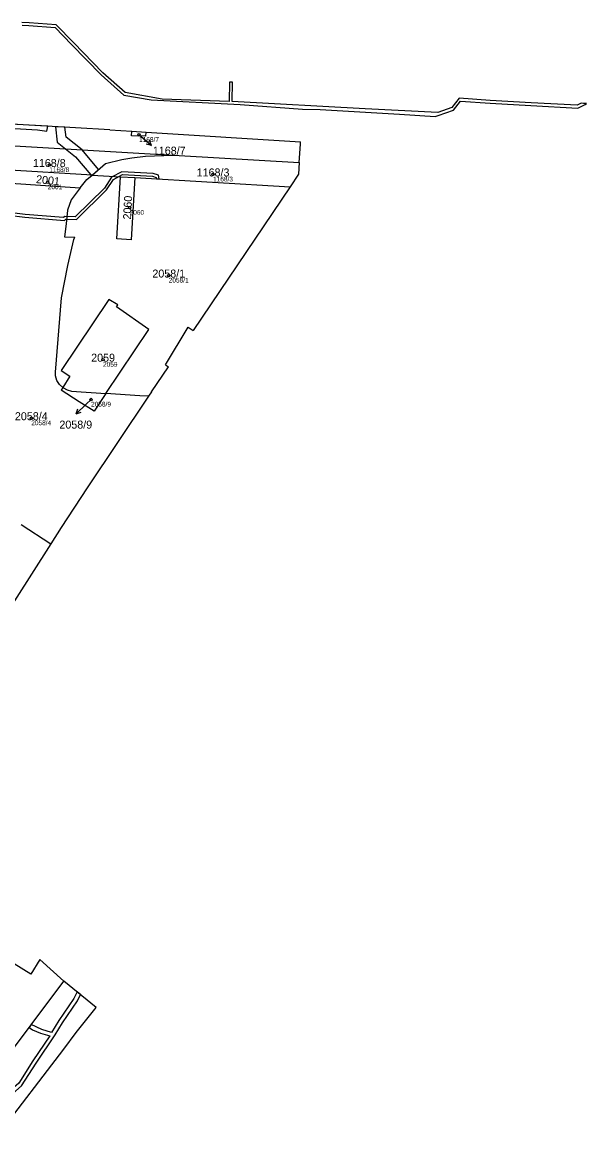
# Model space of a CAD drawing. Extents: x -869390 to -864576, y -1040967 to -1036941.
# Drawn here: x -867021 to -866901.3, y -1038507.6 to -1038269.7 of the extents above; entities that cross this region are included whole.
import ezdxf

# ---------------------------------------------------------------- set-up
doc = ezdxf.new("R2010")
doc.units = 0
for name, color, linetype in [('Definiční body', 7, 'Continuous'), ('Hranice parcel', 7, 'Continuous'), ('Parcelní čísla', 7, 'Continuous'), ('Pop  PČ popisy', 7, 'Continuous'), ('Věcná břemena k části', 7, 'Continuous')]:
    doc.layers.add(name, color=color, linetype=linetype)

msp = doc.modelspace()

# ---------------------------------------------------------------- linework, layer by layer
at = {"layer": 'Definiční body'}
for centre in [(-866996.27, -1038293.57), (-867015.33, -1038299.98), (-867015.65, -1038303.64), (-866980.58, -1038301.98), (-866998.28, -1038309.06), (-866989.98, -1038323.46), (-867003.92, -1038341.33), (-867006.46, -1038349.79), (-867019.15, -1038353.76)]:
    msp.add_circle(centre, 0.25, dxfattribs=at)
at = {"layer": 'Hranice parcel'}
for p, q in [((-867020.89, -1038291.45), (-867028.41, -1038291.01)), ((-867009.77, -1038292.1), (-867020.89, -1038291.45)), ((-867002.45, -1038292.53), (-867009.77, -1038292.1)), ((-867002.45, -1038292.53), (-866997.8, -1038292.82)), ((-866997.85, -1038293.75), (-866997.8, -1038292.82)), ((-866994.82, -1038293.83), (-866997.85, -1038293.75)), ((-866997.8, -1038292.82), (-866994.76, -1038293.01)), ((-866994.82, -1038293.83), (-866994.76, -1038293.01)), ((-866994.76, -1038293.01), (-866962.01, -1038295.03)), ((-867034.85, -1038295.19), (-866989.11, -1038297.89)), ((-866962.32, -1038299.43), (-866962.05, -1038295.56)), ((-866962.05, -1038295.56), (-866962.01, -1038295.03)), ((-866999.96, -1038298.8), (-866997.83, -1038298.45)), ((-866997.83, -1038298.45), (-866994.94, -1038298.08)), ((-866994.94, -1038298.08), (-866989.11, -1038297.89)), ((-866989.11, -1038297.89), (-866987.78, -1038297.98)), ((-866987.78, -1038297.98), (-866962.32, -1038299.43)), ((-867006.26, -1038302.12), (-867024.83, -1038300.98)), ((-867006.26, -1038302.12), (-867003.43, -1038299.69)), ((-867003.43, -1038299.69), (-866999.96, -1038298.8)), ((-866962.32, -1038299.43), (-866962.41, -1038301.96)), ((-867008.79, -1038304.85), (-867007.33, -1038303.04)), ((-867007.33, -1038303.04), (-867006.26, -1038302.12)), ((-867006.26, -1038302.12), (-867000.24, -1038302.48)), ((-867000.98, -1038315.66), (-867000.24, -1038302.48)), ((-867000.24, -1038302.48), (-866997.16, -1038302.61)), ((-866997.16, -1038302.61), (-866997.92, -1038315.84)), ((-866997.16, -1038302.61), (-866964.22, -1038304.63)), ((-866962.41, -1038301.96), (-866964.22, -1038304.63)), ((-867023.49, -1038303.86), (-867008.79, -1038304.85)), ((-867008.79, -1038304.85), (-867010.7, -1038307.4)), ((-866964.22, -1038304.63), (-866984.79, -1038335.11)), ((-867010.7, -1038307.4), (-867011.49, -1038309.54)), ((-867011.49, -1038309.54), (-867011.76, -1038312.48)), ((-867011.76, -1038312.48), (-867012.08, -1038315.24)), ((-867012.08, -1038315.24), (-867009.92, -1038315.3)), ((-867010.15, -1038315.81), (-867009.92, -1038315.3)), ((-867011.36, -1038321.32), (-867010.15, -1038315.81)), ((-866997.92, -1038315.84), (-867000.98, -1038315.66)), ((-867012.73, -1038328.16), (-867011.36, -1038321.32)), ((-867014.02, -1038343.98), (-867012.73, -1038328.16)), ((-867002.66, -1038328.52), (-867012.81, -1038343.6)), ((-867000.78, -1038329.71), (-867002.66, -1038328.52)), ((-867001.05, -1038330.13), (-867000.78, -1038329.71)), ((-866994.22, -1038334.92), (-867001.05, -1038330.13)), ((-866990.67, -1038342.4), (-866985.85, -1038334.46)), ((-866985.85, -1038334.46), (-866984.79, -1038335.11)), ((-867003.29, -1038348.51), (-866994.22, -1038334.92)), ((-867013.99, -1038344.76), (-867014.02, -1038343.98)), ((-867012.81, -1038343.6), (-867010.94, -1038344.86)), ((-866993.62, -1038348.18), (-866990, -1038342.82)), ((-866990.67, -1038342.4), (-866990, -1038342.82)), ((-867013.72, -1038345.75), (-867013.99, -1038344.76)), ((-867013.15, -1038346.59), (-867013.72, -1038345.75)), ((-867010.94, -1038344.86), (-867012.46, -1038347.22)), ((-867012.46, -1038347.22), (-867013.15, -1038346.59)), ((-867012.46, -1038347.22), (-867012.83, -1038347.79)), ((-867008.96, -1038350.27), (-867012.83, -1038347.79)), ((-867012.46, -1038347.22), (-867011.55, -1038347.76)), ((-867011.55, -1038347.76), (-867010.58, -1038348.02)), ((-867010.58, -1038348.02), (-867003.29, -1038348.51)), ((-867003.29, -1038348.51), (-867005.81, -1038352.28)), ((-866996.11, -1038348.99), (-867003.29, -1038348.51)), ((-866993.62, -1038348.18), (-866994.24, -1038349.1)), ((-867005.81, -1038352.28), (-867008.96, -1038350.27)), ((-866994.24, -1038349.1), (-867007.31, -1038368.57)), ((-866994.24, -1038349.1), (-866996.11, -1038348.99)), ((-867007.31, -1038368.57), (-867012.77, -1038376.98)), ((-867021.28, -1038376.37), (-867015.01, -1038380.48)), ((-867012.77, -1038376.98), (-867015.01, -1038380.48)), ((-867015.01, -1038380.48), (-867033.27, -1038409)), ((-867019.24, -1038471.83), (-867030.66, -1038464.8)), ((-867017.35, -1038468.77), (-867019.24, -1038471.83)), ((-867012.21, -1038473.31), (-867017.35, -1038468.77)), ((-867037.97, -1038507.63), (-867012.21, -1038473.31)), ((-867005.4, -1038478.93), (-867012.21, -1038473.31)), ((-867009.63, -1038484.26), (-867005.4, -1038478.93)), ((-867012.22, -1038487.82), (-867009.63, -1038484.26)), ((-867026.8, -1038506.8), (-867012.22, -1038487.82))]:
    msp.add_line(p, q, dxfattribs=at)
at = {"layer": 'Pop  PČ popisy'}
for p, q in [((-866996.27, -1038293.57), (-866995.93, -1038293.87)), ((-866995.93, -1038293.87), (-866993.67, -1038295.84)), ((-866993.67, -1038295.84), (-866994.75, -1038295.56)), ((-866993.67, -1038295.84), (-866994.09, -1038294.8)), ((-867007.48, -1038350.76), (-867009.64, -1038352.84)), ((-867006.46, -1038349.79), (-867007.48, -1038350.76)), ((-867009.64, -1038352.84), (-867009.27, -1038351.79)), ((-867009.64, -1038352.84), (-867008.57, -1038352.51))]:
    msp.add_line(p, q, dxfattribs=at)
at = {"layer": 'Věcná břemena k části'}
for points in [[(-867021.06, -1038270.3), (-867019.64, -1038270.38), (-867014.11, -1038270.77), (-867010.61, -1038274.36), (-867004.35, -1038280.83), (-866999.53, -1038285.16), (-866993.71, -1038286.17), (-866974.83, -1038287.15), (-866961.61, -1038288.09), (-866957.83, -1038288.19), (-866941.01, -1038289.19), (-866933.46, -1038289.69), (-866932.81, -1038289.46), (-866929.57, -1038288.3), (-866928.08, -1038286.39), (-866921.81, -1038286.88), (-866913.12, -1038287.36), (-866903.19, -1038287.89), (-866901.63, -1038287.11), (-866901.32, -1038286.95), (-866901.98, -1038286.91), (-866902.5, -1038286.88), (-866903.31, -1038287.29), (-866913.08, -1038286.76), (-866921.77, -1038286.28), (-866928.36, -1038285.77), (-866929.93, -1038287.8), (-866932.9, -1038288.86), (-866948.28, -1038288.08), (-866976.55, -1038286.49), (-866976.48, -1038282.4), (-866977.07, -1038282.36), (-866977.15, -1038286.46), (-866991.35, -1038285.97), (-866999.25, -1038284.6), (-867003.93, -1038280.39), (-867010.18, -1038273.94), (-867013.83, -1038270.19), (-867019.6, -1038269.78), (-867021.17, -1038269.69)], [(-867023.98, -1038310.62), (-867020.49, -1038311.09), (-867012.11, -1038311.76), (-867011.83, -1038311.5), (-867009.57, -1038311.58), (-867003.18, -1038305.28), (-867001.68, -1038303.05), (-866999.81, -1038302.03), (-866993.4, -1038302.37), (-866992.64, -1038302.6), (-866992.59, -1038302.9), (-866991.98, -1038302.93), (-866992.12, -1038302.14), (-866993.3, -1038301.77), (-866999.95, -1038301.43), (-867002.1, -1038302.59), (-867003.64, -1038304.9), (-867009.81, -1038310.98), (-867012.05, -1038310.89), (-867012.33, -1038311.14), (-867020.43, -1038310.49), (-867023.86, -1038310.04)]]:
    msp.add_lwpolyline(points, dxfattribs=at)
for points in [[(-867015.83, -1038292.81), (-867015.66, -1038291.76), (-867020.89, -1038291.45), (-867131.14, -1038284.98), (-867131.15, -1038285.71), (-867134.19, -1038285.57), (-867134.19, -1038284.8), (-867153.23, -1038283.66), (-867155.56, -1038288.03), (-867153.36, -1038288.17), (-867151.48, -1038284.64), (-867017.8, -1038292.5)], [(-867013.63, -1038295.14), (-867009.73, -1038298.23), (-867006.51, -1038302.04), (-867006.5, -1038302.33), (-867006.26, -1038302.12), (-867004.85, -1038300.91), (-867008.33, -1038296.79), (-867011.75, -1038294.08), (-867012, -1038291.97), (-867014.02, -1038291.85)], [(-867013.29, -1038481.71), (-867014.83, -1038484.22), (-867016.94, -1038483.64), (-867019.15, -1038482.56), (-867019.6, -1038483.16), (-867018.91, -1038483.68), (-867017.22, -1038484.4), (-867015.24, -1038484.94), (-867018.78, -1038490.29), (-867021.82, -1038495.04), (-867025.46, -1038498.22), (-867028.45, -1038502.33), (-867030.92, -1038504.11), (-867030.2, -1038504.57), (-867027.89, -1038502.9), (-867024.86, -1038498.76), (-867021.21, -1038495.56), (-867018.1, -1038490.73), (-867014.07, -1038484.71), (-867012.53, -1038482.21), (-867009.31, -1038477.49), (-867008.71, -1038476.2), (-867009.41, -1038475.62), (-867010.09, -1038477.05)]]:
    msp.add_lwpolyline(points, close=True, dxfattribs=at)

# ---------------------------------------------------------------- texts
at = {"layer": 'Definiční body'}
for s, p in [('1168/7', (-866996.27, -1038295.06)), ('1168/8', (-867015.33, -1038301.47)), ('1168/3', (-866980.58, -1038303.47)), ('2001', (-867015.65, -1038305.13)), ('2060', (-866998.28, -1038310.55)), ('2058/1', (-866989.98, -1038324.95)), ('2059', (-867003.92, -1038342.82)), ('2058/9', (-867006.46, -1038351.28)), ('2058/4', (-867019.15, -1038355.25))]:
    msp.add_text(s, height=1, dxfattribs=at).set_placement(p)
at = {"layer": 'Parcelní čísla'}
for s, p in [('1168/7', (-866993.35, -1038297.78)), ('1168/8', (-867018.8, -1038300.41)), ('1168/3', (-866984.05, -1038302.41)), ('2058/1', (-866993.45, -1038323.89)), ('2059', (-867006.44, -1038341.76)), ('2058/4', (-867022.62, -1038354.19)), ('2058/9', (-867013.18, -1038355.97))]:
    msp.add_text(s, height=1.7, dxfattribs=at).set_placement(p)
for s, rotation, p in [('2001', 354, (-867018.2, -1038303.8)), ('2060', 87, (-866997.99, -1038311.6))]:
    msp.add_text(s, height=1.7, rotation=rotation, dxfattribs=at).set_placement(p)

doc.saveas('drawing.dxf')
